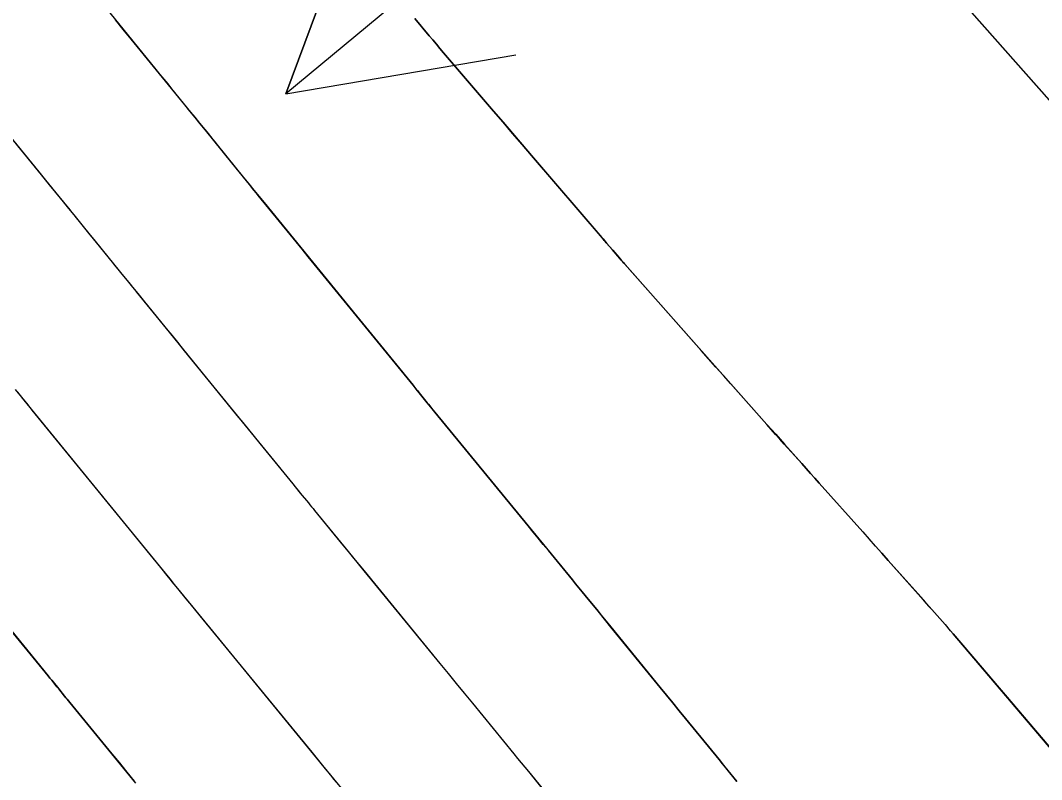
# Model space of a CAD drawing. Extents: x 954385 to 988206, y 1868364 to 1924553.
# Drawn here: x 955932.24 to 955958.51, y 1922786.34 to 1922805.85 of the extents above; entities that cross this region are included whole.
import ezdxf

# ---------------------------------------------------------------- set-up
doc = ezdxf.new("R2010")
doc.units = 0
for name, color, linetype in [('16', 7, 'Continuous'), ('26', 7, 'Continuous'), ('6', 7, 'Continuous'), ('7', 7, 'Continuous'), ('Default', 7, 'Continuous')]:
    doc.layers.add(name, color=color, linetype=linetype)

msp = doc.modelspace()

# ---------------------------------------------------------------- linework, layer by layer
at = {"layer": '16'}
for points in [[(955956.445, 1922806.358), (955958.974, 1922803.503)], [(955950.668, 1922786.293), (955950.383, 1922786.643), (955950.269, 1922786.783), (955950.212, 1922786.853), (955949.352, 1922787.911), (955949.189, 1922788.111), (955949.027, 1922788.31), (955948.864, 1922788.51), (955948.701, 1922788.709), (955947.431, 1922790.261), (955947.266, 1922790.463), (955947.1, 1922790.665), (955946.77, 1922791.069), (955946.687, 1922791.17), (955946.605, 1922791.271), (955946.522, 1922791.371), (955946.439, 1922791.472), (955945.821, 1922792.226), (955945.69, 1922792.386), (955945.559, 1922792.545), (955945.429, 1922792.704), (955945.298, 1922792.863), (955942.9, 1922795.788), (955942.868, 1922795.828), (955942.835, 1922795.867), (955942.705, 1922796.027), (955942.498, 1922796.281), (955942.418, 1922796.379), (955942.338, 1922796.477), (955939.797, 1922799.592), (955939.641, 1922799.782), (955939.486, 1922799.973), (955939.331, 1922800.163), (955939.175, 1922800.353), (955938.358, 1922801.355), (955938.301, 1922801.425), (955938.243, 1922801.495), (955938.186, 1922801.565), (955938.13, 1922801.635), (955937.788, 1922802.056), (955937.674, 1922802.196), (955936.995, 1922803.032), (955936.863, 1922803.195), (955936.73, 1922803.358), (955936.598, 1922803.52), (955936.465, 1922803.683), (955935.085, 1922805.375), (955934.882, 1922805.622), (955934.68, 1922805.87)], [(955959.094, 1922786.728), (955956.238, 1922790.088), (955956.17, 1922790.167), (955956.102, 1922790.246), (955956.033, 1922790.325), (955955.964, 1922790.403), (955955.686, 1922790.714), (955955.548, 1922790.87), (955955.409, 1922791.026), (955954.566, 1922791.974), (955954.402, 1922792.158), (955954.238, 1922792.341), (955954.074, 1922792.525), (955953.91, 1922792.708), (955952.791, 1922793.958), (955952.678, 1922794.084), (955952.566, 1922794.209), (955952.454, 1922794.335), (955952.341, 1922794.461), (955951.891, 1922794.963), (955951.779, 1922795.088), (955951.667, 1922795.214), (955951.555, 1922795.34), (955951.443, 1922795.466), (955950.516, 1922796.51), (955950.325, 1922796.726), (955950.133, 1922796.942), (955949.941, 1922797.158), (955949.75, 1922797.374), (955947.795, 1922799.578), (955947.761, 1922799.616), (955947.727, 1922799.655), (955947.694, 1922799.693), (955947.66, 1922799.732), (955947.46, 1922799.964), (955947.31, 1922800.139), (955947.285, 1922800.168), (955947.26, 1922800.197), (955947.235, 1922800.226), (955947.21, 1922800.255), (955945.39, 1922802.38), (955945.145, 1922802.666), (955944.899, 1922802.952), (955944.654, 1922803.239), (955944.409, 1922803.525), (955943.125, 1922805.024), (955943.031, 1922805.133), (955942.938, 1922805.243), (955942.846, 1922805.353), (955942.753, 1922805.463), (955942.385, 1922805.905)], [(955931.196, 1922803.813), (955932.707, 1922801.962), (955932.978, 1922801.63), (955933.506, 1922800.983), (955933.558, 1922800.919), (955933.61, 1922800.856), (955933.661, 1922800.792), (955933.713, 1922800.729), (955934.023, 1922800.347), (955934.126, 1922800.22), (955934.844, 1922799.336), (955934.98, 1922799.168), (955935.117, 1922799), (955935.254, 1922798.831), (955935.392, 1922798.663), (955937.809, 1922795.702), (955937.956, 1922795.522), (955938.103, 1922795.342), (955938.25, 1922795.162), (955938.396, 1922794.982), (955939.245, 1922793.942), (955939.309, 1922793.863), (955939.437, 1922793.706), (955939.645, 1922793.451), (955939.685, 1922793.402), (955939.725, 1922793.353), (955939.765, 1922793.304), (955939.805, 1922793.255), (955940.536, 1922792.364), (955940.671, 1922792.199), (955940.806, 1922792.034), (955940.941, 1922791.87), (955941.077, 1922791.705), (955943.031, 1922789.322), (955943.24, 1922789.067), (955943.449, 1922788.812), (955943.658, 1922788.557), (955943.867, 1922788.302), (955944.935, 1922786.998), (955945.028, 1922786.884), (955945.12, 1922786.771), (955945.213, 1922786.657), (955945.306, 1922786.544), (955945.725, 1922786.031)], [(955932.159, 1922796.298), (955932.327, 1922796.092), (955935.641, 1922792.032), (955935.839, 1922791.789), (955936.037, 1922791.547), (955936.087, 1922791.486), (955936.136, 1922791.426), (955936.186, 1922791.365), (955936.235, 1922791.304), (955936.551, 1922790.916), (955936.588, 1922790.872), (955936.593, 1922790.865), (955939.932, 1922786.795), (955940.077, 1922786.619), (955940.221, 1922786.442), (955940.293, 1922786.354), (955940.366, 1922786.266)], [(955930.929, 1922791.48), (955932.95, 1922789.004), (955932.996, 1922788.949), (955933.041, 1922788.893), (955933.222, 1922788.671), (955933.374, 1922788.484), (955933.407, 1922788.444), (955933.44, 1922788.403), (955933.473, 1922788.363), (955933.506, 1922788.322), (955934.591, 1922787.001), (955934.782, 1922786.767), (955934.974, 1922786.533), (955935.166, 1922786.299)]]:
    msp.add_lwpolyline(points, dxfattribs=at)
at = {"layer": '26'}
msp.add_lwpolyline([(955957.131, 1922818.928), (955939.069, 1922803.964), (955941.156, 1922809.589), (955939.069, 1922803.964), (955944.984, 1922804.969)], dxfattribs=at)
at = {"layer": '6'}
msp.add_lwpolyline([(955932.1, 1922796.371), (955932.425, 1922795.972), (955932.533, 1922795.84), (955936.036, 1922791.55), (955936.087, 1922791.488), (955936.137, 1922791.426), (955936.188, 1922791.364), (955936.238, 1922791.302), (955936.537, 1922790.936), (955936.583, 1922790.878), (955936.594, 1922790.866), (955936.965, 1922790.413), (955937.007, 1922790.362), (955939.731, 1922787.041), (955940.013, 1922786.698), (955940.294, 1922786.355), (955940.575, 1922786.012)], dxfattribs=at)
at = {"layer": '7'}
for points in [[(955956.447, 1922806.36), (955958.977, 1922803.503)], [(955934.537, 1922806.047), (955935.724, 1922804.593), (955935.825, 1922804.469), (955935.925, 1922804.346), (955936.026, 1922804.222), (955936.127, 1922804.099), (955936.617, 1922803.499), (955936.674, 1922803.428), (955936.731, 1922803.358), (955936.788, 1922803.288), (955936.845, 1922803.218), (955937.074, 1922802.937), (955937.131, 1922802.867), (955937.188, 1922802.797), (955937.245, 1922802.727), (955937.302, 1922802.657), (955937.98, 1922801.821), (955938.112, 1922801.658), (955938.244, 1922801.495), (955938.376, 1922801.333), (955938.509, 1922801.171), (955940.886, 1922798.258), (955941.04, 1922798.07), (955941.193, 1922797.882), (955941.346, 1922797.694), (955941.499, 1922797.507), (955942.338, 1922796.477), (955942.378, 1922796.428), (955942.418, 1922796.379), (955942.458, 1922796.33), (955942.498, 1922796.281), (955942.705, 1922796.027), (955942.737, 1922795.987), (955942.77, 1922795.947), (955942.852, 1922795.848), (955942.901, 1922795.788), (955945.299, 1922792.864), (955945.691, 1922792.386), (955946.44, 1922791.473), (955946.522, 1922791.372), (955946.605, 1922791.271), (955946.688, 1922791.17), (955946.77, 1922791.069), (955947.101, 1922790.666), (955947.183, 1922790.565), (955947.266, 1922790.464), (955947.349, 1922790.363), (955947.431, 1922790.262), (955948.7, 1922788.709), (955948.863, 1922788.51), (955949.026, 1922788.31), (955949.189, 1922788.111), (955949.351, 1922787.911), (955950.211, 1922786.853), (955950.325, 1922786.713), (955950.439, 1922786.573), (955950.667, 1922786.293)], [(955942.386, 1922805.905), (955942.753, 1922805.463), (955942.845, 1922805.352), (955942.938, 1922805.242), (955943.031, 1922805.133), (955943.124, 1922805.023), (955944.409, 1922803.525), (955944.654, 1922803.239), (955944.899, 1922802.953), (955945.145, 1922802.667), (955945.39, 1922802.381), (955947.194, 1922800.276), (955947.227, 1922800.237), (955947.261, 1922800.198), (955947.294, 1922800.16), (955947.328, 1922800.121), (955947.479, 1922799.946), (955947.529, 1922799.888), (955947.579, 1922799.83), (955947.679, 1922799.715), (955947.704, 1922799.686), (955947.73, 1922799.657), (955947.755, 1922799.628), (955947.78, 1922799.599), (955948.915, 1922798.321), (955949.112, 1922798.099), (955949.31, 1922797.876), (955949.507, 1922797.653), (955949.704, 1922797.431), (955951.445, 1922795.468), (955951.557, 1922795.342), (955951.669, 1922795.216), (955951.781, 1922795.09), (955951.893, 1922794.964), (955952.342, 1922794.462), (955952.454, 1922794.336), (955952.566, 1922794.21), (955952.679, 1922794.084), (955952.791, 1922793.959), (955953.908, 1922792.707), (955954.071, 1922792.523), (955954.235, 1922792.34), (955954.399, 1922792.156), (955954.562, 1922791.972), (955955.405, 1922791.026), (955955.474, 1922790.948), (955955.544, 1922790.87), (955955.613, 1922790.791), (955955.683, 1922790.713), (955955.961, 1922790.401), (955956.03, 1922790.323), (955956.099, 1922790.244), (955956.168, 1922790.165), (955956.236, 1922790.086), (955956.982, 1922789.211), (955957.128, 1922789.039), (955957.275, 1922788.866), (955957.422, 1922788.694), (955957.569, 1922788.522), (955960.404, 1922785.195)], [(955931.86, 1922803), (955933.336, 1922801.191), (955933.473, 1922801.023), (955933.61, 1922800.855), (955933.746, 1922800.687), (955933.883, 1922800.519), (955934.6, 1922799.639), (955934.652, 1922799.575), (955934.704, 1922799.511), (955934.756, 1922799.448), (955934.807, 1922799.384), (955935.014, 1922799.128), (955935.066, 1922799.064), (955935.118, 1922799.001), (955935.17, 1922798.937), (955935.222, 1922798.873), (955935.986, 1922797.937), (955936.131, 1922797.76), (955936.276, 1922797.583), (955936.42, 1922797.405), (955936.565, 1922797.228), (955939.245, 1922793.941), (955939.309, 1922793.863), (955939.388, 1922793.765), (955939.436, 1922793.706), (955939.645, 1922793.451), (955939.685, 1922793.402), (955939.725, 1922793.353), (955939.765, 1922793.304), (955939.805, 1922793.255), (955940.671, 1922792.199), (955941.076, 1922791.705), (955943.031, 1922789.322), (955943.24, 1922789.067), (955943.449, 1922788.812), (955943.658, 1922788.557), (955943.867, 1922788.302), (955944.935, 1922786.999), (955945.028, 1922786.885), (955945.121, 1922786.772), (955945.214, 1922786.658), (955945.306, 1922786.545), (955945.726, 1922786.032)], [(955935.207, 1922786.251), (955933.507, 1922788.323), (955933.474, 1922788.363), (955933.441, 1922788.404), (955933.408, 1922788.444), (955933.375, 1922788.485), (955933.223, 1922788.671), (955933.177, 1922788.727), (955933.132, 1922788.782), (955933.041, 1922788.894), (955932.996, 1922788.949), (955932.951, 1922789.005), (955931.75, 1922790.475)]]:
    msp.add_lwpolyline(points, dxfattribs=at)
at = {"layer": 'Default'}
msp.add_arc((955068.332, 1922107.114), 1145.916, 31.460692, 46.414195, dxfattribs=at)

doc.saveas('drawing.dxf')
